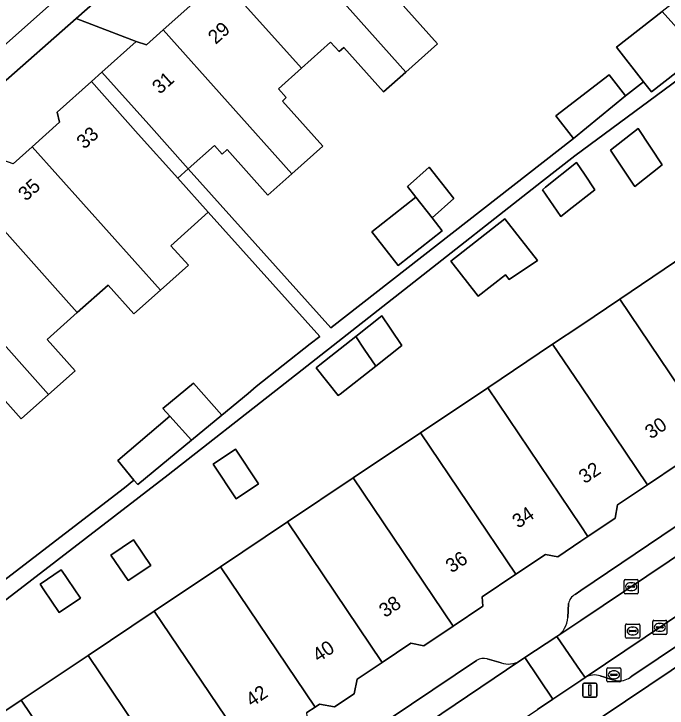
# Model space of a CAD drawing. Extents: x 159960 to 160866, y 382700 to 383354.
# Drawn here: x 160459.7 to 160506.14, y 382923.27 to 382972.64 of the extents above; entities that cross this region are included whole.
import ezdxf

# ---------------------------------------------------------------- set-up
doc = ezdxf.new("R2010")
doc.units = 0
for name, color, linetype in [('IMGEO_Erf', 7, 'Continuous'), ('IMGEO_Groenvoorziening', 7, 'Continuous'), ('IMGEO_Kolk', 7, 'Continuous'), ('IMGEO_Lichtmast', 7, 'Continuous'), ('IMGEO_Pand', 7, 'Continuous'), ('IMGEO_Pand_nummerreeks', 7, 'Continuous'), ('IMGEO_Pand_overbouw', 7, 'Continuous'), ('IMGEO_Parkeervlak_open', 7, 'Continuous'), ('IMGEO_Rijbaan_lokaal_open', 7, 'Continuous'), ('IMGEO_Rioolput', 7, 'Continuous'), ('IMGEO_Voetpad_open', 7, 'Continuous')]:
    doc.layers.add(name, color=color, linetype=linetype)

msp = doc.modelspace()

# ---------------------------------------------------------------- linework, layer by layer
at = {"layer": 'IMGEO_Erf'}
for points in [[(160518.076, 382976.241), (160499.576, 382962.557), (160497.204, 382960.694), (160487.795, 382953.303), (160478.648, 382946.118), (160470.674, 382939.854), (160453.01, 382926.291)], [(160486.947, 382973.73), (160489.821, 382970.511), (160487.574, 382968.506), (160485.983, 382967.086), (160483.151, 382970.259), (160482.814, 382969.958), (160482.216, 382970.628), (160480.138, 382968.774), (160478.509, 382967.32), (160479.069, 382966.692), (160478.791, 382966.444), (160481.653, 382963.236), (160479.456, 382961.276), (160477.749, 382959.752), (160474.86, 382962.99), (160474.502, 382962.671), (160473.956, 382963.283), (160472.101, 382961.628), (160482.237, 382950.312), (160499.488, 382963.776), (160498.235, 382965.396), (160502.007, 382968.315), (160503.178, 382966.801), (160504.459, 382967.804), (160502.532, 382970.266), (160505.796, 382972.82)], [(160444.013, 382920.854), (160467.569, 382938.938), (160468.237, 382939.489), (160467.097, 382940.872), (160470.785, 382944.038), (160470.302, 382944.579), (160472.474, 382946.37), (160474.494, 382944.108), (160476.35, 382945.638), (160476.921, 382946.132), (160480.771, 382949.167), (160481.445, 382949.693), (160473.524, 382958.538), (160470.862, 382956.155), (160472.108, 382954.76), (160470.116, 382952.983), (160468.24, 382951.308), (160466.41, 382953.358), (160464.213, 382951.398), (160462.075, 382949.49), (160464.059, 382947.267), (160462.169, 382945.579), (160460.226, 382943.845), (160457.199, 382947.236)], [(160455.475, 382920.656), (160460.225, 382923.839), (160464.977, 382927.022), (160469.677, 382930.171), (160474.384, 382933.325), (160479.142, 382936.513), (160483.819, 382939.646), (160488.614, 382942.859), (160493.386, 382946.056), (160498.001, 382949.149), (160500, 382950.488), (160502.775, 382952.364), (160507.464, 382955.534)]]:
    msp.add_lwpolyline(points, dxfattribs=at)
for points in [[(160503.837, 382960.365), (160503.726, 382960.532), (160503.35, 382961.097), (160502.122, 382962.942), (160504.082, 382964.487), (160505.797, 382961.911)], [(160497.273, 382960.127), (160497.504, 382960.312), (160499.69, 382962.063), (160500.253, 382961.238), (160501.005, 382960.137), (160499.171, 382958.696), (160498.925, 382958.503), (160498.571, 382958.225)], [(160490.977, 382959.506), (160489.426, 382958.13), (160490.155, 382957.202), (160487.024, 382954.743), (160485.144, 382957.137), (160488.274, 382959.597), (160487.676, 382960.359), (160489.227, 382961.735)], [(160492.699, 382952.56), (160490.752, 382955.048), (160494.602, 382958.062), (160496.926, 382955.093), (160494.915, 382953.746), (160494.649, 382954.086)], [(160486.493, 382950.221), (160487.282, 382949.05), (160485.425, 382947.591), (160482.887, 382945.597), (160482.756, 382945.494), (160481.196, 382947.479), (160481.327, 382947.582), (160481.46, 382947.687), (160484.005, 382949.698), (160485.858, 382951.163)], [(160477.103, 382939.225), (160475.514, 382938.161), (160473.863, 382940.626), (160475.451, 382941.69)], [(160469.429, 382933.422), (160467.83, 382932.344), (160466.605, 382934.161), (160468.204, 382935.239)], [(160464.429, 382931.096), (160462.915, 382930.082), (160461.838, 382931.68), (160461.561, 382932.092), (160463.075, 382933.106), (160463.352, 382932.694), (160463.536, 382932.42)]]:
    msp.add_lwpolyline(points, close=True, dxfattribs=at)
at = {"layer": 'IMGEO_Groenvoorziening'}
msp.add_lwpolyline([(160543.966, 382935.075), (160550.712, 382939.643), (160547.503, 382944.374), (160546.683, 382943.866), (160544.984, 382946.283), (160545.775, 382946.922), (160543.226, 382950.68), (160500, 382921.626), (160496.721, 382919.422), (160500, 382914.514), (160503.626, 382909.085), (160504.654, 382907.546), (160527.954, 382923.207)], dxfattribs=at)
at = {"layer": 'IMGEO_Kolk'}
for p, q in [((160503.085, 382931.483), (160503.085, 382932.335)), ((160503.16, 382932.409), (160504.012, 382932.409)), ((160504.086, 382932.335), (160504.086, 382931.483)), ((160503.344, 382931.903), (160503.344, 382931.915)), ((160503.782, 382931.866), (160503.384, 382931.866)), ((160503.387, 382931.952), (160503.785, 382931.952)), ((160503.573, 382932.189), (160503.598, 382932.189)), ((160503.828, 382931.915), (160503.828, 382931.903)), ((160504.012, 382931.409), (160503.16, 382931.409)), ((160503.596, 382931.629), (160503.571, 382931.629)), ((160505.117, 382928.59), (160505.117, 382929.442)), ((160505.192, 382929.516), (160506.044, 382929.516)), ((160506.118, 382929.442), (160506.118, 382928.59)), ((160505.376, 382929.01), (160505.376, 382929.022)), ((160505.814, 382928.973), (160505.416, 382928.973)), ((160505.419, 382929.059), (160505.817, 382929.059)), ((160505.605, 382929.296), (160505.63, 382929.296)), ((160505.86, 382929.022), (160505.86, 382929.01)), ((160506.044, 382928.516), (160505.192, 382928.516)), ((160505.628, 382928.736), (160505.603, 382928.736))]:
    msp.add_line(p, q, dxfattribs=at)
for points in [[(160503.085, 382931.483), (160503.085, 382932.335)], [(160503.16, 382932.409), (160504.012, 382932.409)], [(160504.086, 382932.335), (160504.086, 382931.483)], [(160504.012, 382931.409), (160503.16, 382931.409)], [(160505.117, 382928.59), (160505.117, 382929.442)], [(160505.192, 382929.516), (160506.044, 382929.516)], [(160506.118, 382929.442), (160506.118, 382928.59)], [(160506.044, 382928.516), (160505.192, 382928.516)]]:
    msp.add_lwpolyline(points, dxfattribs=at)
for centre, radius, start, end in [((160503.162, 382932.333), 0.0765, 91.552, 178.448), ((160503.162, 382932.333), 0.0765, 91.552, 178.448), ((160504.01, 382932.333), 0.0765, 1.552, 88.448), ((160504.01, 382932.333), 0.0765, 1.552, 88.448), ((160503.384, 382931.912), 0.0403, 85.8775, 175.7526), ((160503.381, 382931.902), 0.0366, 178.938, 274.7102), ((160503.785, 382931.909), 0.043, 264.8664, 352.4533), ((160503.789, 382931.914), 0.0386, 1.7309, 96.639), ((160503.162, 382931.485), 0.0765, 181.552, 268.448), ((160503.162, 382931.485), 0.0765, 181.552, 268.448), ((160504.01, 382931.485), 0.0765, 271.552, 358.448), ((160504.01, 382931.485), 0.0765, 271.552, 358.448), ((160505.194, 382929.44), 0.0765, 91.552, 178.448), ((160505.194, 382929.44), 0.0765, 91.552, 178.448), ((160506.042, 382929.44), 0.0765, 1.552, 88.448), ((160506.042, 382929.44), 0.0765, 1.552, 88.448), ((160505.416, 382929.019), 0.0403, 85.8775, 175.7526), ((160505.413, 382929.009), 0.0366, 178.938, 274.7102), ((160505.817, 382929.016), 0.043, 264.8664, 352.4533), ((160505.821, 382929.021), 0.0386, 1.7309, 96.639), ((160505.194, 382928.592), 0.0765, 181.552, 268.448), ((160505.194, 382928.592), 0.0765, 181.552, 268.448), ((160506.042, 382928.592), 0.0765, 271.552, 358.448), ((160506.042, 382928.592), 0.0765, 271.552, 358.448)]:
    msp.add_arc(centre, radius, start, end, dxfattribs=at)
for centre, major_axis, ratio, start_param, end_param in [((160503.572, 382931.909), (-0.387, 0.002), 0.722429, 4.712389, 7.853982), ((160503.597, 382931.909), (-0.39, 0.002), 0.717154, 1.570796, 4.712389), ((160505.604, 382929.016), (-0.387, 0.002), 0.722429, 4.712389, 7.853982), ((160505.629, 382929.016), (-0.39, 0.002), 0.717154, 1.570796, 4.712389)]:
    msp.add_ellipse(centre, major_axis=major_axis, ratio=ratio, start_param=start_param, end_param=end_param, dxfattribs=at)
at = {"layer": 'IMGEO_Lichtmast'}
for p, q in [((160500.148, 382924.155), (160500.148, 382924.955)), ((160500.148, 382924.955), (160500.148, 382924.155)), ((160500.248, 382925.055), (160501.038, 382925.055)), ((160501.038, 382925.055), (160500.248, 382925.055)), ((160501.138, 382924.955), (160501.138, 382924.155)), ((160501.138, 382924.155), (160501.138, 382924.955)), ((160501.038, 382924.055), (160500.248, 382924.055)), ((160500.248, 382924.055), (160501.038, 382924.055))]:
    msp.add_line(p, q, dxfattribs=at)
msp.add_lwpolyline([(160500.568, 382924.93), (160500.718, 382924.93), (160500.718, 382924.18), (160500.568, 382924.18), (160500.568, 382924.93)], dxfattribs=at)
for centre, start, end in [((160500.248, 382924.955), 90, 180), ((160500.248, 382924.955), 90, 180), ((160501.038, 382924.955), 0, 90), ((160501.038, 382924.955), 360, 90), ((160500.248, 382924.155), 180, 270), ((160500.248, 382924.155), 180, 270), ((160501.038, 382924.155), 270, 0), ((160501.038, 382924.155), 270, 0)]:
    msp.add_arc(centre, 0.1, start, end, dxfattribs=at)
at = {"layer": 'IMGEO_Pand'}
for points in [[(160488.436, 382976.029), (160482.637, 382982.524), (160482.039, 382982.722), (160480.499, 382981.348), (160480.635, 382980.696), (160478.44, 382978.737), (160487.574, 382968.506), (160489.821, 382970.511), (160486.947, 382973.73), (160487.156, 382973.916), (160486.674, 382974.456)], [(160478.44, 382978.737), (160477.336, 382977.752), (160476.675, 382977.97), (160475.053, 382976.523), (160475.187, 382975.878), (160474.412, 382975.186), (160480.138, 382968.774), (160482.216, 382970.628), (160482.814, 382969.958), (160483.151, 382970.259), (160485.983, 382967.086), (160487.574, 382968.506)], [(160480.138, 382968.774), (160474.412, 382975.186), (160473.807, 382975.386), (160472.291, 382974.034), (160472.428, 382973.377), (160470.326, 382971.501), (160479.456, 382961.276), (160481.653, 382963.236), (160478.791, 382966.444), (160479.069, 382966.692), (160478.509, 382967.32)], [(160510.115, 382972.716), (160508.424, 382974.877), (160505.796, 382972.82), (160508.489, 382969.804), (160510.911, 382971.699)], [(160505.796, 382972.82), (160502.532, 382970.266), (160504.459, 382967.804), (160505.019, 382967.088), (160508.489, 382969.804)], [(160470.326, 382971.501), (160469.123, 382970.427), (160468.391, 382970.668), (160465.957, 382968.489), (160469.292, 382964.764), (160472.101, 382961.628), (160473.956, 382963.283), (160474.502, 382962.671), (160474.86, 382962.99), (160477.749, 382959.752), (160479.456, 382961.276)], [(160503.178, 382966.801), (160502.007, 382968.315), (160498.235, 382965.396), (160499.488, 382963.776)], [(160470.116, 382952.983), (160472.108, 382954.76), (160470.862, 382956.155), (160473.524, 382958.538), (160471.355, 382960.96), (160468.547, 382964.096), (160465.212, 382967.821), (160462.79, 382965.653), (160462.94, 382964.93), (160460.997, 382963.196)], [(160503.35, 382961.097), (160503.726, 382960.532), (160503.837, 382960.365), (160505.797, 382961.911), (160504.082, 382964.487), (160502.122, 382962.942)], [(160460.997, 382963.196), (160459.643, 382961.988), (160458.988, 382962.204), (160457.381, 382960.769), (160457.522, 382960.093), (160456.924, 382959.56), (160462.632, 382953.169), (160464.213, 382951.398), (160466.41, 382953.358), (160468.24, 382951.308), (160470.116, 382952.983)], [(160497.273, 382960.127), (160498.571, 382958.225), (160498.925, 382958.503), (160499.171, 382958.696), (160501.005, 382960.137), (160500.253, 382961.238), (160499.69, 382962.063), (160497.504, 382960.312)], [(160488.274, 382959.597), (160489.426, 382958.13), (160490.977, 382959.506), (160489.227, 382961.735), (160487.676, 382960.359)], [(160456.924, 382959.56), (160456.831, 382959.477), (160456.185, 382959.69), (160454.579, 382958.257), (160454.715, 382957.604), (160452.888, 382955.973), (160462.169, 382945.579), (160464.059, 382947.267), (160462.075, 382949.49), (160464.213, 382951.398), (160462.632, 382953.169)], [(160489.426, 382958.13), (160488.274, 382959.597), (160485.144, 382957.137), (160487.024, 382954.743), (160490.155, 382957.202)], [(160490.752, 382955.048), (160492.699, 382952.56), (160494.649, 382954.086), (160494.915, 382953.746), (160496.926, 382955.093), (160494.602, 382958.062)], [(160452.888, 382955.973), (160451.456, 382954.695), (160450.816, 382954.906), (160449.189, 382953.454), (160449.33, 382952.775), (160448.693, 382952.206), (160454.364, 382945.855), (160456.294, 382947.578), (160456.865, 382946.939), (160457.199, 382947.236), (160460.226, 382943.845), (160462.169, 382945.579)], [(160502.775, 382952.364), (160509.886, 382941.81), (160512.129, 382943.318), (160512.069, 382944.198), (160514.157, 382945.601), (160507.464, 382955.534)], [(160502.775, 382952.364), (160500, 382950.488), (160498.001, 382949.149), (160500, 382946.182), (160504.741, 382939.146), (160506.994, 382940.661), (160507.91, 382940.481), (160509.886, 382941.81)], [(160484.005, 382949.698), (160484.611, 382948.799), (160485.425, 382947.591), (160487.282, 382949.05), (160486.493, 382950.221), (160485.858, 382951.163)], [(160484.611, 382948.799), (160484.005, 382949.698), (160481.46, 382947.687), (160481.327, 382947.582), (160481.196, 382947.479), (160482.756, 382945.494), (160482.887, 382945.597), (160485.425, 382947.591)], [(160500.513, 382935.48), (160502.436, 382936.774), (160502.622, 382937.721), (160504.741, 382939.146), (160500, 382946.182), (160498.001, 382949.149), (160493.386, 382946.056), (160500, 382936.241)], [(160470.785, 382944.038), (160472.322, 382942.317), (160474.494, 382944.108), (160472.474, 382946.37), (160470.302, 382944.579)], [(160500.513, 382935.48), (160500, 382936.241), (160493.386, 382946.056), (160488.614, 382942.859), (160495.395, 382932.797), (160497.494, 382934.203), (160498.36, 382934.032), (160500, 382935.135)], [(160472.322, 382942.317), (160470.785, 382944.038), (160467.097, 382940.872), (160468.237, 382939.489), (160468.502, 382939.168)], [(160490.925, 382929.101), (160493.045, 382930.522), (160493, 382931.192), (160495.395, 382932.797), (160488.614, 382942.859), (160483.819, 382939.646)], [(160473.863, 382940.626), (160475.514, 382938.161), (160477.103, 382939.225), (160475.451, 382941.69)], [(160490.925, 382929.101), (160483.819, 382939.646), (160479.142, 382936.513), (160485.877, 382926.518), (160487.923, 382927.89), (160488.845, 382927.708)], [(160474.384, 382933.325), (160481.11, 382923.342), (160481.438, 382923.562), (160482.493, 382923.354), (160483.9, 382924.296), (160484.105, 382925.331), (160485.877, 382926.518), (160479.142, 382936.513)], [(160466.605, 382934.161), (160467.83, 382932.344), (160469.429, 382933.422), (160468.204, 382935.239)], [(160474.384, 382933.325), (160469.677, 382930.171), (160476.442, 382920.132), (160478.032, 382921.197), (160478.964, 382921.013), (160480.592, 382922.103), (160480.535, 382922.957), (160481.11, 382923.342)], [(160461.561, 382932.092), (160461.838, 382931.68), (160462.915, 382930.082), (160464.429, 382931.096), (160463.536, 382932.42), (160463.352, 382932.694), (160463.075, 382933.106)], [(160476.442, 382920.132), (160469.677, 382930.171), (160464.977, 382927.022), (160471.767, 382916.945), (160473.407, 382918.043), (160474.31, 382917.865), (160475.784, 382918.853), (160475.975, 382919.819)], [(160460.225, 382923.839), (160466.946, 382913.865), (160468.645, 382915.003), (160469.681, 382914.798), (160471.324, 382915.899), (160471.276, 382916.616), (160471.767, 382916.945), (160464.977, 382927.022)], [(160460.225, 382923.839), (160455.475, 382920.656), (160462.233, 382910.627), (160464.031, 382911.832), (160464.973, 382911.645), (160466.349, 382912.567), (160466.554, 382913.602), (160466.946, 382913.865)]]:
    msp.add_lwpolyline(points, close=True, dxfattribs=at)
at = {"layer": 'IMGEO_Pand_overbouw'}
msp.add_lwpolyline([(160465.957, 382968.489), (160465.212, 382967.821), (160468.547, 382964.096), (160471.355, 382960.96), (160472.101, 382961.628), (160469.292, 382964.764)], close=True, dxfattribs=at)
at = {"layer": 'IMGEO_Parkeervlak_open'}
msp.add_lwpolyline([(160464.135, 382972.301), (160465.501, 382973.516), (160464.19, 382975.008), (160462.821, 382973.793), (160457.445, 382969.027), (160458.756, 382967.571)], close=True, dxfattribs=at)
for points in [[(160522.16, 382946.598), (160500, 382931.627), (160499.6, 382931.357)], [(160498.302, 382928.357), (160500, 382929.498), (160525.122, 382946.379)], [(160527.135, 382943.495), (160500.312, 382925.449)], [(160503.501, 382925.457), (160503.633, 382925.535), (160526.028, 382940.576)], [(160499.135, 382930.706), (160499.071, 382929.725)], [(160465.099, 382906.001), (160495.672, 382926.63)], [(160492.593, 382926.669), (160466.455, 382909.096)], [(160494.331, 382926.495), (160493.355, 382926.774)], [(160501.388, 382925.568), (160501.458, 382925.552), (160501.608, 382925.504), (160502.263, 382925.287), (160502.506, 382925.231)]]:
    msp.add_lwpolyline(points, dxfattribs=at)
for centre, radius, start, end in [((160499.976, 382930.597), 0.848, 116.3036, 172.621), ((160497.301, 382929.82), 1.773, 304.383, 356.9334), ((160493.09, 382925.882), 0.93, 73.4241, 122.2673), ((160494.854, 382928.024), 1.616, 251.1026, 300.3948), ((160500.982, 382924.316), 1.316, 72.0238, 120.5982), ((160502.726, 382926.566), 1.353, 260.6424, 304.9512)]:
    msp.add_arc(centre, radius, start, end, dxfattribs=at)
at = {"layer": 'IMGEO_Rijbaan_lokaal_open'}
for points in [[(160454.773, 382982.409), (160453.326, 382983.982), (160452.885, 382984.437), (160450.595, 382982.33), (160450.916, 382981.972), (160452.454, 382980.334), (160457.747, 382974.382), (160456.382, 382973.149), (160455.398, 382972.26), (160455.464, 382972.137), (160454.98, 382971.761), (160457.445, 382969.027), (160462.821, 382973.793), (160464.19, 382975.008), (160461.786, 382977.743), (160461.33, 382977.338), (160460.413, 382976.525), (160460.202, 382976.339), (160460.09, 382976.464)], [(160527.135, 382943.495), (160527.336, 382943.63), (160525.372, 382946.547), (160525.122, 382946.379), (160500, 382929.498), (160498.302, 382928.357), (160500, 382925.88), (160500.301, 382925.441), (160500.312, 382925.449)], [(160496.024, 382926.864), (160498.009, 382923.904), (160500, 382925.239), (160500.301, 382925.441), (160500, 382925.88), (160498.302, 382928.357)], [(160493.768, 382921.059), (160496.919, 382923.173), (160498.009, 382923.904), (160496.024, 382926.864), (160495.846, 382926.747), (160495.672, 382926.63), (160465.099, 382906.001), (160464.776, 382905.783), (160466.706, 382902.882), (160467.177, 382903.196)]]:
    msp.add_lwpolyline(points, close=True, dxfattribs=at)
at = {"layer": 'IMGEO_Rioolput'}
for p, q in [((160503.189, 382928.328), (160503.189, 382929.18)), ((160503.264, 382929.254), (160504.116, 382929.254)), ((160503.677, 382929.034), (160503.702, 382929.034)), ((160504.19, 382929.18), (160504.19, 382928.328)), ((160503.448, 382928.748), (160503.448, 382928.76)), ((160503.886, 382928.711), (160503.488, 382928.711)), ((160503.491, 382928.797), (160503.889, 382928.797)), ((160503.7, 382928.474), (160503.675, 382928.474)), ((160503.932, 382928.76), (160503.932, 382928.748)), ((160504.116, 382928.254), (160503.264, 382928.254)), ((160501.856, 382925.219), (160501.856, 382926.071)), ((160501.931, 382926.145), (160502.783, 382926.145)), ((160502.344, 382925.925), (160502.369, 382925.925)), ((160502.857, 382926.071), (160502.857, 382925.219)), ((160502.115, 382925.639), (160502.115, 382925.651)), ((160502.553, 382925.602), (160502.155, 382925.602)), ((160502.158, 382925.688), (160502.556, 382925.688)), ((160502.367, 382925.365), (160502.342, 382925.365)), ((160502.599, 382925.651), (160502.599, 382925.639)), ((160502.783, 382925.145), (160501.931, 382925.145))]:
    msp.add_line(p, q, dxfattribs=at)
for points in [[(160503.189, 382928.328), (160503.189, 382929.18)], [(160503.264, 382929.254), (160504.116, 382929.254)], [(160504.19, 382929.18), (160504.19, 382928.328)], [(160504.116, 382928.254), (160503.264, 382928.254)], [(160501.856, 382925.219), (160501.856, 382926.071)], [(160501.931, 382926.145), (160502.783, 382926.145)], [(160502.857, 382926.071), (160502.857, 382925.219)], [(160502.783, 382925.145), (160501.931, 382925.145)]]:
    msp.add_lwpolyline(points, dxfattribs=at)
for centre, radius, start, end in [((160503.266, 382929.178), 0.0765, 91.552, 178.448), ((160503.266, 382929.178), 0.0765, 91.552, 178.448), ((160504.114, 382929.178), 0.0765, 1.552, 88.448), ((160504.114, 382929.178), 0.0765, 1.552, 88.448), ((160503.266, 382928.33), 0.0765, 181.552, 268.448), ((160503.266, 382928.33), 0.0765, 181.552, 268.448), ((160503.488, 382928.757), 0.0403, 85.8775, 175.7526), ((160503.485, 382928.747), 0.0366, 178.938, 274.7102), ((160503.889, 382928.754), 0.043, 264.8664, 352.4533), ((160503.893, 382928.759), 0.0386, 1.7309, 96.639), ((160504.114, 382928.33), 0.0765, 271.552, 358.448), ((160504.114, 382928.33), 0.0765, 271.552, 358.448), ((160501.933, 382926.069), 0.0765, 91.552, 178.448), ((160501.933, 382926.069), 0.0765, 91.552, 178.448), ((160502.781, 382926.069), 0.0765, 1.552, 88.448), ((160502.781, 382926.069), 0.0765, 1.552, 88.448), ((160502.155, 382925.648), 0.0403, 85.8775, 175.7526), ((160502.152, 382925.638), 0.0366, 178.938, 274.7102), ((160502.556, 382925.645), 0.043, 264.8664, 352.4533), ((160502.56, 382925.65), 0.0386, 1.7309, 96.639), ((160501.933, 382925.221), 0.0765, 181.552, 268.448), ((160501.933, 382925.221), 0.0765, 181.552, 268.448), ((160502.781, 382925.221), 0.0765, 271.552, 358.448), ((160502.781, 382925.221), 0.0765, 271.552, 358.448)]:
    msp.add_arc(centre, radius, start, end, dxfattribs=at)
for centre, major_axis, ratio, start_param, end_param in [((160503.676, 382928.754), (-0.387, 0.002), 0.722429, 4.712389, 7.853982), ((160503.701, 382928.754), (-0.39, 0.002), 0.717154, 1.570796, 4.712389), ((160502.343, 382925.645), (-0.387, 0.002), 0.722429, 4.712389, 7.853982), ((160502.368, 382925.645), (-0.39, 0.002), 0.717154, 1.570796, 4.712389)]:
    msp.add_ellipse(centre, major_axis=major_axis, ratio=ratio, start_param=start_param, end_param=end_param, dxfattribs=at)
at = {"layer": 'IMGEO_Voetpad_open'}
for points in [[(160453.01, 382926.291), (160470.674, 382939.854), (160478.648, 382946.118), (160487.795, 382953.303), (160497.204, 382960.694), (160499.576, 382962.557), (160518.076, 382976.241)], [(160465.501, 382973.516), (160464.135, 382972.301), (160468.391, 382970.668), (160469.123, 382970.427), (160470.326, 382971.501), (160472.428, 382973.377)], [(160459.643, 382961.988), (160460.997, 382963.196), (160462.94, 382964.93), (160462.79, 382965.653), (160465.212, 382967.821), (160465.957, 382968.489), (160468.391, 382970.668), (160464.135, 382972.301), (160458.756, 382967.571)], [(160508.489, 382969.804), (160505.019, 382967.088), (160504.459, 382967.804), (160503.178, 382966.801), (160499.488, 382963.776), (160482.237, 382950.312), (160472.101, 382961.628), (160469.292, 382964.764), (160465.957, 382968.489), (160465.212, 382967.821), (160468.547, 382964.096), (160471.355, 382960.96), (160473.524, 382958.538), (160481.445, 382949.693), (160480.771, 382949.167), (160476.921, 382946.132), (160476.35, 382945.638), (160474.494, 382944.108), (160472.322, 382942.317), (160468.502, 382939.168), (160468.237, 382939.489), (160467.569, 382938.938), (160444.013, 382920.854)], [(160410.07, 382861.949), (160415.268, 382865.398), (160416.783, 382866.403), (160416.621, 382866.647), (160416.118, 382867.403), (160433.527, 382879.124), (160435.03, 382880.147), (160459.475, 382896.568), (160460.477, 382895.074), (160462.489, 382896.421), (160465.846, 382898.668), (160467.857, 382900.011), (160495.193, 382918.403), (160496.721, 382919.422), (160500, 382921.626), (160543.226, 382950.68), (160544.698, 382951.695), (160563.415, 382964.323)], [(160499.6, 382931.357), (160500, 382931.627), (160522.16, 382946.598)], [(160506.994, 382940.661), (160504.741, 382939.146), (160502.622, 382937.721), (160502.436, 382936.774), (160500.513, 382935.48), (160500, 382935.135), (160498.36, 382934.032), (160497.494, 382934.203), (160495.395, 382932.797), (160493, 382931.192), (160493.045, 382930.522), (160490.925, 382929.101), (160488.845, 382927.708), (160487.923, 382927.89), (160485.877, 382926.518), (160484.105, 382925.331), (160483.9, 382924.296), (160482.493, 382923.354), (160481.438, 382923.562), (160481.11, 382923.342), (160480.535, 382922.957)], [(160526.028, 382940.576), (160503.633, 382925.535), (160503.501, 382925.457)], [(160499.071, 382929.725), (160499.135, 382930.706)], [(160495.672, 382926.63), (160495.846, 382926.747), (160496.024, 382926.864), (160498.302, 382928.357)], [(160466.455, 382909.096), (160492.593, 382926.669)], [(160493.355, 382926.774), (160494.331, 382926.495)], [(160500.312, 382925.449), (160500.301, 382925.441), (160500, 382925.239), (160498.009, 382923.904), (160496.919, 382923.173)], [(160502.506, 382925.231), (160502.263, 382925.287), (160501.608, 382925.504), (160501.458, 382925.552), (160501.388, 382925.568)]]:
    msp.add_lwpolyline(points, dxfattribs=at)
for centre, radius, start, end in [((160499.976, 382930.597), 0.848, 116.3036, 172.621), ((160497.301, 382929.82), 1.773, 304.383, 356.9334), ((160493.09, 382925.882), 0.93, 73.4241, 122.2673), ((160494.854, 382928.024), 1.616, 251.1026, 300.3948), ((160500.982, 382924.316), 1.316, 72.0238, 120.5982), ((160502.726, 382926.566), 1.353, 260.6424, 304.9512)]:
    msp.add_arc(centre, radius, start, end, dxfattribs=at)

# ---------------------------------------------------------------- texts
at = {"layer": 'IMGEO_Pand_nummerreeks'}
for s, rotation, p in [('29', 41.7572, (160474.047, 382970.426)), ('31', 41.7556, (160470.078, 382966.882)), ('33', 41.7298, (160464.706, 382962.974)), ('35', 41.7285, (160460.56, 382959.277)), ('30', 34.2619, (160504.991, 382942.364)), ('32', 33.8397, (160500.282, 382939.19)), ('34', 33.8397, (160495.552, 382936.018)), ('36', 33.8397, (160490.818, 382932.845)), ('38', 33.8397, (160486.086, 382929.673)), ('40', 33.8397, (160481.353, 382926.499)), ('42', 33.8397, (160476.614, 382923.322))]:
    msp.add_text(s, height=1, rotation=rotation, dxfattribs=at).set_placement(p)

doc.saveas('drawing.dxf')
